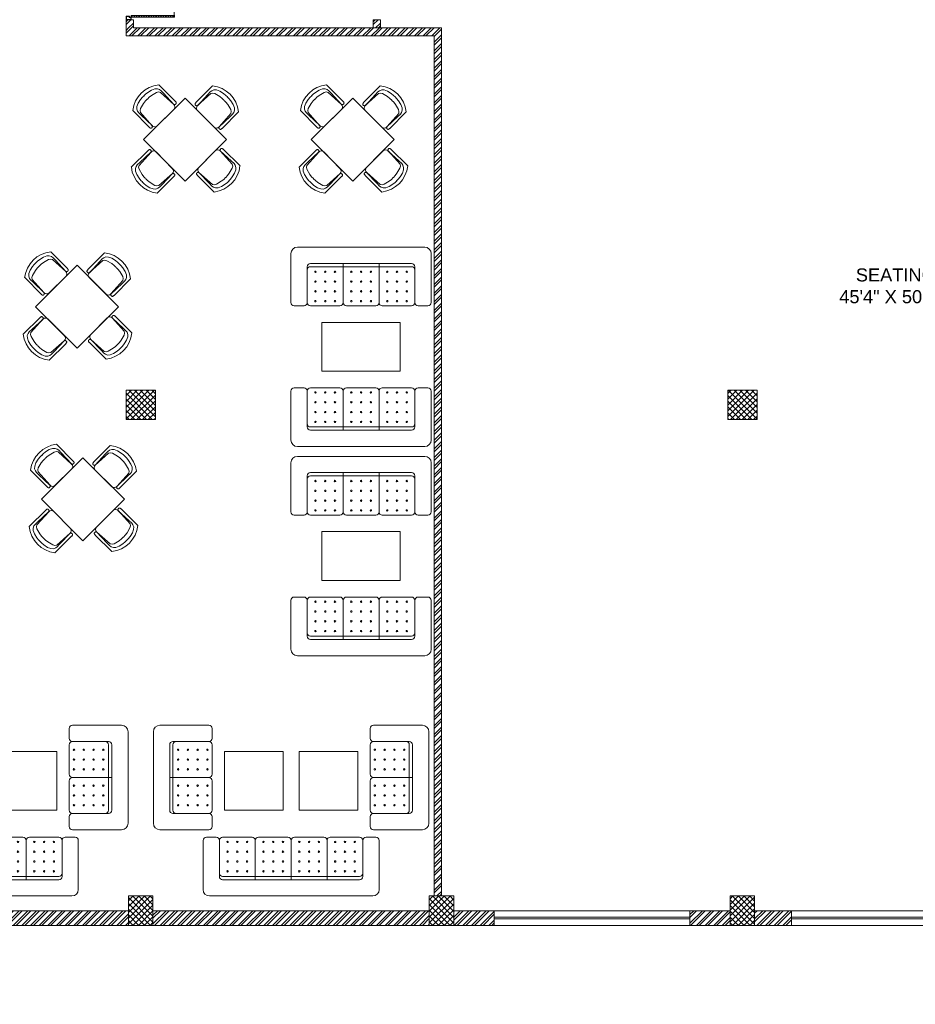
# Model space of a CAD drawing. Header units: inches. Extents: x 105152 to 158499, y 12149 to 30915.
# Tile 286 of 339: x 123472 to 124021, y 28497 to 29100. Entities that reach past the tile are written whole.
import ezdxf

# ---------------------------------------------------------------- set-up
doc = ezdxf.new("R2010")
doc.units = ezdxf.units.IN
doc.header["$MEASUREMENT"] = 0
doc.layers.add('PD_025_TEXT', color=61, linetype='Continuous')
doc.layers.add('PD_BASE', color=8, linetype='Continuous', transparency=0.5)
doc.layers.add('PP-SPRINKLER PIPE', color=1, linetype='Continuous', lineweight=0)
doc.styles.add('style1', font='arial.ttf', dxfattribs={"height": 500})
pattern_1 = [(45, (268611.2745, 47371.9895), (-1.767766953, 1.767766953), []), (135, (268611.2745, 47371.9895), (-1.767766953, -1.767766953), [])]
pattern_2 = [(45, (-9858.2517, 2013.745), (-2.65165043, 2.65165043), []), (45, (-9856.484, 2013.745), (-2.65165043, 2.65165043), [])]

# ---------------------------------------------------------------- blocks, each defined once
blk = doc.blocks.new('door')
at = {"lineweight": 5}
h = blk.add_hatch(dxfattribs=at)
h.set_pattern_fill('ANSI31', color=251, scale=10, style=0)
h.set_pattern_definition([(45, (10752.127, -6120.4824), (-0.883883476, 0.883883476), [])])
edge = h.paths.add_edge_path()
edge.add_arc((-14403.84, -18781.42), 31.42, 180, 182.3452)
edge.add_line((-14435.23, -18782.7), (-14403.84, -18782.7))
edge.add_line((-14403.84, -18782.7), (-14403.84, -18781.42))
edge.add_line((-14403.84, -18781.42), (-14435.26, -18781.42))
h = blk.add_hatch(dxfattribs=at)
h.set_pattern_fill('ANSI31', color=251, scale=10, style=0)
h.set_pattern_definition([(45, (10752.127, -6123.4768), (-0.883883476, 0.883883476), [])])
edge = h.paths.add_edge_path()
edge.add_arc((-14403.84, -18848.7), 31.42, 177.6548, 180, ccw=False)
edge.add_line((-14435.23, -18847.41), (-14403.84, -18847.41))
edge.add_line((-14403.84, -18847.41), (-14403.84, -18848.7))
edge.add_line((-14403.84, -18848.7), (-14435.26, -18848.7))
at = {"color": 251, "lineweight": 5}
for p, q in [((-14403.84, -18781.42), (-14435.26, -18781.42)), ((-14403.84, -18782.7), (-14435.23, -18782.7)), ((-14403.84, -18780.13), (-14403.84, -18782.7)), ((-14403.84, -18848.7), (-14435.26, -18848.7)), ((-14403.84, -18847.41), (-14435.23, -18847.41)), ((-14403.84, -18849.98), (-14403.84, -18847.41))]:
    blk.add_line(p, q, dxfattribs=at)
for points in [[(-14399.98, -18782.06), (-14399.98, -18779.49), (-14403.84, -18779.49), (-14403.84, -18781.42), (-14402.55, -18781.42), (-14402.55, -18782.06), (-14399.98, -18782.06)], [(-14399.98, -18848.05), (-14399.98, -18850.62), (-14403.84, -18850.62), (-14403.84, -18848.7), (-14402.55, -18848.7), (-14402.55, -18848.05), (-14399.98, -18848.05)]]:
    blk.add_lwpolyline(points, dxfattribs=at)
for points in [[(-14400.24, -18781.8), (-14400.24, -18779.74), (-14403.58, -18779.74), (-14403.58, -18781.16), (-14402.3, -18781.16), (-14402.3, -18781.8)], [(-14400.24, -18848.31), (-14400.24, -18850.37), (-14403.58, -18850.37), (-14403.58, -18848.95), (-14402.3, -18848.95), (-14402.3, -18848.31)]]:
    blk.add_lwpolyline(points, close=True, dxfattribs=at)
for centre, radius, start, end in [((-14399.51, -18779.61), 35.79, 182.88485, 263.05391), ((-14399.87, -18850.35), 35.42, 96.42582, 177.32942)]:
    blk.add_arc(centre, radius, start, end, dxfattribs=at)
blk = doc.blocks.new('ghfhgfh')
at = {"color": 251, "lineweight": 5}
for p, q in [((133107.64, 19586.52), (133207.64, 19586.52)), ((133103.64, 19552.52), (133103.64, 19582.52)), ((133211.64, 19582.52), (133211.64, 19552.52)), ((133211.64, 19582.52), (133211.64, 19552.52)), ((133113.64, 19552.52), (133113.64, 19574.52)), ((133199.64, 19576.52), (133115.64, 19576.52)), ((133115.64, 19574.52), (133199.64, 19574.52)), ((133135.64, 19576.52), (133135.64, 19552.52)), ((133157.64, 19576.52), (133157.64, 19552.52)), ((133179.64, 19576.52), (133179.64, 19552.52)), ((133201.64, 19574.52), (133201.64, 19552.52)), ((133111.64, 19550.52), (133105.64, 19550.52)), ((133133.64, 19550.52), (133115.64, 19550.52)), ((133155.64, 19550.52), (133137.64, 19550.52)), ((133159.64, 19550.52), (133177.64, 19550.52)), ((133181.64, 19550.52), (133199.64, 19550.52)), ((133203.64, 19550.52), (133209.64, 19550.52))]:
    blk.add_line(p, q, dxfattribs=at)
for centre in [(133118.64, 19571.38), (133118.64, 19565.38), (133124.64, 19571.38), (133124.64, 19565.38), (133130.64, 19571.38), (133130.64, 19565.38), (133140.64, 19571.38), (133140.64, 19565.38), (133146.64, 19571.38), (133146.64, 19565.38), (133152.64, 19571.38), (133152.64, 19565.38), (133162.64, 19571.38), (133162.64, 19565.38), (133168.64, 19571.38), (133168.64, 19565.38), (133174.64, 19571.38), (133174.64, 19565.38), (133184.64, 19571.38), (133184.64, 19565.38), (133190.64, 19571.38), (133190.64, 19565.38), (133196.64, 19571.38), (133196.64, 19565.38), (133118.64, 19559.38), (133124.64, 19559.38), (133130.64, 19559.38), (133140.64, 19559.38), (133146.64, 19559.38), (133152.64, 19559.38), (133162.64, 19559.38), (133168.64, 19559.38), (133174.64, 19559.38), (133184.64, 19559.38), (133190.64, 19559.38), (133196.64, 19559.38), (133118.64, 19553.38), (133124.64, 19553.38), (133130.64, 19553.38), (133140.64, 19553.38), (133146.64, 19553.38), (133152.64, 19553.38), (133162.64, 19553.38), (133168.64, 19553.38), (133174.64, 19553.38), (133184.64, 19553.38), (133190.64, 19553.38), (133196.64, 19553.38)]:
    blk.add_circle(centre, 0.442, dxfattribs=at)
for centre, radius, start, end in [((133107.64, 19582.52), 4, 90, 180), ((133207.64, 19582.52), 4, 0, 90), ((133115.64, 19574.52), 2, 90, 180), ((133115.64, 19572.52), 2, 90, 180), ((133199.64, 19574.52), 2, 0, 90), ((133199.64, 19572.52), 2, 0, 90), ((133105.64, 19552.52), 2, 180, 270), ((133111.64, 19552.52), 2, 270, 0), ((133115.64, 19552.52), 2, 180, 270), ((133133.64, 19552.52), 2, 270, 0), ((133137.64, 19552.52), 2, 180, 270), ((133155.64, 19552.52), 2, 270, 0), ((133159.64, 19552.52), 2, 180, 270), ((133177.64, 19552.52), 2, 270, 0), ((133181.64, 19552.52), 2, 180, 270), ((133199.64, 19552.52), 2, 270, 0), ((133203.64, 19552.52), 2, 180, 270), ((133209.64, 19552.52), 2, 270, 0)]:
    blk.add_arc(centre, radius, start, end, dxfattribs=at)
blk = doc.blocks.new('A$C545F11F4')
at = {"color": 251, "lineweight": 5}
for p, q in [((2, 56), (2, 62)), ((4, 64), (34, 64)), ((38, 60), (38, 4)), ((2, 34), (2, 52)), ((4, 54), (26, 54)), ((26, 52), (26, 12)), ((28, 12), (28, 52)), ((28, 32), (4, 32)), ((2, 30), (2, 12)), ((2, 8), (2, 2)), ((26, 10), (4, 10)), ((34, 0), (4, 0))]:
    blk.add_line(p, q, dxfattribs=at)
for centre in [(4.86, 49), (10.86, 49), (16.86, 49), (22.86, 49), (4.86, 43), (10.86, 43), (16.86, 43), (22.86, 43), (4.86, 37), (10.86, 37), (16.86, 37), (22.86, 37), (4.86, 27), (10.86, 27), (16.86, 27), (22.86, 27), (4.86, 21), (10.86, 21), (16.86, 21), (22.86, 21), (4.86, 15), (10.86, 15), (16.86, 15), (22.86, 15)]:
    blk.add_circle(centre, 0.442, dxfattribs=at)
for centre, radius, start, end in [((4, 62), 2, 90, 180), ((34, 60), 4, 0, 90), ((4, 56), 2, 180, 270), ((4, 52), 2, 90, 180), ((24, 52), 2, 360, 90), ((26, 52), 2, 0, 90), ((4, 34), 2, 180, 270), ((4, 30), 2, 90, 180), ((4, 12), 2, 180, 270), ((4, 8), 2, 90, 180), ((24, 12), 2, 270, 0), ((26, 12), 2, 270, 0), ((4, 2), 2, 180, 270), ((34, 4), 4, 270, 0)]:
    blk.add_arc(centre, radius, start, end, dxfattribs=at)
blk = doc.blocks.new('EDEW')
at = {"color": 251, "lineweight": 5}
for points in [[(-122.75, 83.74), (-86.75, 83.74), (-86.75, 47.74), (-122.75, 47.74)], [(-40.92, 83.74), (-76.92, 83.74), (-76.92, 47.74), (-40.92, 47.74)]]:
    blk.add_lwpolyline(points, close=True, dxfattribs=at)
at = {"color": 251, "xscale": -1}
blk.add_blockref('A$C545F11F4', (-128.3, 35.76), dxfattribs=at)
at = {"color": 251}
blk.add_blockref('A$C545F11F4', (-35.37, 35.76), dxfattribs=at)
at = {"color": 251, "xscale": -1, "rotation": 180}
blk.add_blockref('ghfhgfh', (-133239.47, 19581.66), dxfattribs=at)
blk = doc.blocks.new('A$C57124B3B')
at = {"color": 251, "lineweight": 5}
for p, q in [((46, 504), (46, 109)), ((665, 109), (665, 506))]:
    blk.add_line(p, q, dxfattribs=at)
for points in [[(100, 525), (95, 530), (90, 534), (86, 537), (82, 539), (78, 541), (75, 542), (71, 542), (68, 542), (66, 541), (63, 541), (61, 540), (59, 539), (57, 538), (55, 537), (54, 535), (52, 534), (51, 532), (50, 529), (49, 526), (48, 522), (47, 516), (46, 509), (46, 506)], [(100, 525), (92, 265), (90, 207), (95, 175), (111, 140), (143, 111), (197, 86), (269, 70), (318, 65), (357, 65)], [(610, 525), (619, 265), (621, 207), (615, 175), (599, 140), (568, 111), (513, 86), (441, 70), (392, 65), (354, 65)], [(610, 525), (615, 530), (620, 534), (624, 537), (629, 539), (632, 541), (636, 542), (639, 542), (642, 542), (645, 541), (647, 541), (650, 540), (652, 539), (653, 538), (655, 537), (657, 535), (658, 534), (659, 532), (660, 529), (662, 526), (663, 522), (664, 516), (664, 509), (665, 506)]]:
    blk.add_lwpolyline(points, dxfattribs=at)
blk.add_lwpolyline([(353, 144), (310, 144), (260, 151), (165, 175), (136, 193), (116, 221), (100, 522, -0.429937), (157, 583), (553, 583, -0.429937), (610, 522), (594, 221), (575, 193), (545, 175), (450, 151), (401, 144), (357, 144)], format="xyb", dxfattribs=at)
blk.add_arc((355, 499), 498, 231.563, 308.437, dxfattribs=at)
blk = doc.blocks.new('5T2G3')
at = {"color": 251, "lineweight": 5}
blk.add_lwpolyline([(-65.1, 22.42), (-29.1, 22.42), (-29.1, 58.42), (-65.1, 58.42)], close=True, dxfattribs=at)
at = {"color": 251, "extrusion": (0, 0, -1), "yscale": 0.03640297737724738, "zscale": -0.03640297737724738}
for p, xscale, rotation in [((58.84, 79.7), 0.03640297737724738, 180.3099349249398), ((86.38, 27.68), 0.03640297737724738, 90.30993492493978), ((7.82, 27.68), -0.03640297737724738, 269.6900650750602), ((58.84, 1.14), -0.03640297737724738, 359.6900650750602)]:
    blk.add_blockref('A$C57124B3B', p, dxfattribs=dict(at, xscale=xscale, rotation=rotation))
blk = doc.blocks.new('3SEATER445')
at = {"color": 251, "lineweight": 5}
for p, q in [((-39.85, 4), (-39.85, 34)), ((-31.85, 36), (-37.85, 36)), ((-29.85, 12), (-29.85, 34)), ((-9.85, 36), (-27.85, 36)), ((-7.85, 10), (-7.85, 34)), ((-5.85, 36), (12.15, 36)), ((14.15, 10), (14.15, 34)), ((16.15, 36), (34.15, 36)), ((36.15, 34), (36.15, 12)), ((38.15, 36), (44.15, 36)), ((46.15, 34), (46.15, 4)), ((34.15, 12), (-27.85, 12)), ((-27.85, 10), (34.15, 10)), ((42.15, 0), (-35.85, 0))]:
    blk.add_line(p, q, dxfattribs=at)
for centre in [(-24.85, 33.14), (-18.85, 33.14), (-12.85, 33.14), (-2.85, 33.14), (3.15, 33.14), (9.15, 33.14), (19.15, 33.14), (25.15, 33.14), (31.15, 33.14), (-24.85, 27.14), (-18.85, 27.14), (-12.85, 27.14), (-2.85, 27.14), (3.15, 27.14), (9.15, 27.14), (19.15, 27.14), (25.15, 27.14), (31.15, 27.14), (-24.85, 21.14), (-18.85, 21.14), (-12.85, 21.14), (-2.85, 21.14), (3.15, 21.14), (9.15, 21.14), (19.15, 21.14), (25.15, 21.14), (31.15, 21.14), (-24.85, 15.14), (-18.85, 15.14), (-12.85, 15.14), (-2.85, 15.14), (3.15, 15.14), (9.15, 15.14), (19.15, 15.14), (25.15, 15.14), (31.15, 15.14)]:
    blk.add_circle(centre, 0.442, dxfattribs=at)
for centre, radius, start, end in [((-37.85, 34), 2, 90, 180), ((-31.85, 34), 2, 0, 90), ((-27.85, 34), 2, 90, 180), ((-9.85, 34), 2, 0, 90), ((-5.85, 34), 2, 90, 180), ((12.15, 34), 2, 0, 90), ((16.15, 34), 2, 90, 180), ((34.15, 34), 2, 360, 90), ((38.15, 34), 2, 90, 180), ((44.15, 34), 2, 360, 90), ((-27.85, 14), 2, 180, 270), ((34.15, 14), 2, 270, 0), ((-27.85, 12), 2, 180, 270), ((34.15, 12), 2, 270, 0), ((-35.85, 4), 4, 180, 270), ((42.15, 4), 4, 270, 360)]:
    blk.add_arc(centre, radius, start, end, dxfattribs=at)
blk = doc.blocks.new('FIRST FLOOR AR PLAN')
at = {"layer": 'PD_BASE', "lineweight": 5}
h = blk.add_hatch(dxfattribs=at)
h.set_pattern_fill('ANSI32', color=256, scale=10)
h.set_pattern_definition([(45, (123173.841, 20768.249), (-2.65165, 2.65165), []), (45, (123175.6088, 20768.249), (-2.65165, 2.65165), [])])
h.paths.add_polyline_path([(123176.99, 20811), (123167.99, 20811), (123167.99, 20729.5), (123176.99, 20729.5)])
h.paths.add_polyline_path([(123538.49, 20663.5), (123368.99, 20663.5), (123368.99, 20654.5), (123538.49, 20654.5)])
h.paths.add_polyline_path([(123722.99, 20663.5), (123553.49, 20663.5), (123553.49, 20654.5), (123722.99, 20654.5)])
h.paths.add_polyline_path([(123176.99, 21527.5), (123167.99, 21527.5), (123167.99, 21446), (123176.99, 21446)])
h.paths.add_polyline_path([(123176.99, 21431), (123167.99, 21431), (123167.99, 21291), (123176.99, 21291)])
h.paths.add_polyline_path([(123176.99, 21276), (123167.99, 21276), (123167.99, 21136), (123176.99, 21136)])
h.paths.add_polyline_path([(123176.99, 21121), (123167.99, 21121), (123167.99, 20981), (123176.99, 20981)])
h.paths.add_polyline_path([(123176.99, 20966), (123167.99, 20966), (123167.99, 20826), (123176.99, 20826)])
h.paths.add_polyline_path([(124268.99, 21602.5), (124102.49, 21602.5), (124102.49, 21593.5), (124268.99, 21593.5)])
h.paths.add_polyline_path([(124087.49, 21602.5), (123922.49, 21602.5), (123922.49, 21593.5), (124087.49, 21593.5)])
h.paths.add_polyline_path([(123907.49, 21602.5), (123737.99, 21602.5), (123737.99, 21593.5), (123907.49, 21593.5)])
h.paths.add_polyline_path([(123722.99, 21602.5), (123553.49, 21602.5), (123553.49, 21593.5), (123722.99, 21593.5)])
h.paths.add_polyline_path([(123353.99, 21602.5), (123242.99, 21602.5), (123242.99, 21593.5), (123353.99, 21593.5)])
h.paths.add_polyline_path([(123227.99, 21602.5), (123167.99, 21602.5), (123167.99, 21542.5), (123176.99, 21542.5), (123176.99, 21593.5), (123227.99, 21593.5)])
h.paths.add_polyline_path([(123176.99, 20714.5), (123167.99, 20714.5), (123167.99, 20654.5), (123227.99, 20654.5), (123227.99, 20663.5), (123176.99, 20663.5)])
h.paths.add_polyline_path([(123353.99, 20663.5), (123242.99, 20663.5), (123242.99, 20654.5), (123353.99, 20654.5)])
h.paths.add_polyline_path([(123762.74, 20663.5), (123737.99, 20663.5), (123737.99, 20654.5), (123762.74, 20654.5)])
h.paths.add_polyline_path([(123907.49, 20663.5), (123882.74, 20663.5), (123882.74, 20654.5), (123907.49, 20654.5)])
h.paths.add_polyline_path([(123944.99, 20663.5), (123922.49, 20663.5), (123922.49, 20654.5), (123944.99, 20654.5)])
h.paths.add_polyline_path([(124087.49, 20663.5), (124064.99, 20663.5), (124064.99, 20654.5), (124087.49, 20654.5)])
h.paths.add_polyline_path([(124124.99, 20663.5), (124102.49, 20663.5), (124102.49, 20654.5), (124124.99, 20654.5)])
h.paths.add_polyline_path([(124268.99, 20663.5), (124244.99, 20663.5), (124244.99, 20654.5), (124268.99, 20654.5)])
h.paths.add_polyline_path([(124283.99, 20672.5), (124274.99, 20672.5)])
h.paths.add_polyline_path([(124283.99, 20811), (124274.99, 20811), (124274.99, 20672.5), (124283.99, 20672.5)])
h.paths.add_polyline_path([(124283.99, 20966), (124274.99, 20966), (124274.99, 20826), (124283.99, 20826)])
h.paths.add_polyline_path([(124283.99, 21276), (124274.99, 21276), (124274.99, 20981), (124283.99, 20981)])
h.paths.add_polyline_path([(124283.99, 21584.5), (124274.99, 21584.5), (124274.99, 21446), (124283.99, 21446)])
h.paths.add_polyline_path([(124265.99, 21443), (124160.99, 21443), (124160.99, 21434), (124265.99, 21434)])
h.paths.add_polyline_path([(124160.99, 21431), (124151.99, 21431), (124151.99, 21353), (124160.99, 21353)])
h.paths.add_polyline_path([(124151.99, 21443), (124079.99, 21443), (124079.99, 21434), (124151.99, 21434)])
h.paths.add_polyline_path([(124079.99, 21431), (124070.99, 21431), (124070.99, 21353), (124079.99, 21353)])
h.paths.add_polyline_path([(124070.99, 21443), (123989.99, 21443), (123989.99, 21341), (124016.99, 21341), (124016.99, 21350), (123998.99, 21350), (123998.99, 21434), (124070.99, 21434)])
h.paths.add_polyline_path([(124070.99, 21350), (124052.99, 21350), (124052.99, 21341), (124070.99, 21341)], flags=17)
h.paths.add_polyline_path([(124097.99, 21350), (124079.99, 21350), (124079.99, 21341), (124097.99, 21341)])
h.paths.add_polyline_path([(124151.99, 21350), (124133.99, 21350), (124133.99, 21341), (124151.99, 21341)])
h.paths.add_polyline_path([(124160.99, 21341), (124151.99, 21341), (124151.99, 21278), (124160.99, 21278)])
h.paths.add_polyline_path([(124283.99, 21292), (124274.99, 21292), (124274.99, 21291), (124283.99, 21291)])
h.paths.add_polyline_path([(124283.99, 21431), (124274.99, 21431), (124274.99, 21412), (124283.99, 21412)])
h.paths.add_polyline_path([(123405.74, 21593.5), (123405.74, 21602.5), (123368.99, 21602.5), (123368.99, 21593.5)])
h.paths.add_polyline_path([(123501.74, 21602.5), (123501.74, 21593.5), (123538.49, 21593.5), (123538.49, 21602.5)])
h = blk.add_hatch(dxfattribs=at)
h.set_pattern_fill('ANSI32', color=256, scale=10)
h.set_pattern_definition(pattern_2)
h.paths.add_polyline_path([(123541.49, 21209.56), (123536.99, 21209.56), (123536.99, 21204.62), (123541.49, 21204.62)])
h = blk.add_hatch(dxfattribs=at)
h.set_pattern_fill('ANSI32', color=256, scale=10)
h.set_pattern_definition([(45, (-9706.7425, 2013.745), (-2.65165043, 2.65165043), []), (45, (-9704.9747, 2013.745), (-2.65165043, 2.65165043), [])])
h.paths.add_polyline_path([(123693, 21209.62), (123688.5, 21209.62), (123688.5, 21204.62), (123693, 21204.62)])
h = blk.add_hatch(dxfattribs=at)
h.set_pattern_fill('ANSI32', color=256, scale=10)
h.set_pattern_definition(pattern_2)
h.paths.add_polyline_path([(123730.49, 21204.62), (123536.99, 21204.62), (123536.99, 21199.62), (123574.94, 21199.62), (123725.99, 21199.62), (123725.99, 20672.5), (123730.49, 20672.5), (123730.49, 21199.62)])
h = blk.add_hatch(dxfattribs=at)
h.set_pattern_fill('ANSI37', color=256, scale=20)
h.set_pattern_definition(pattern_1)
h.paths.add_polyline_path([(123554.99, 20964.5), (123554.99, 20982.5), (123536.99, 20982.5), (123536.99, 20964.5)])
h = blk.add_hatch(dxfattribs=at)
h.set_pattern_fill('ANSI37', color=256, scale=20)
h.set_pattern_definition(pattern_1)
h.paths.add_polyline_path([(123923.99, 20964.5), (123923.99, 20982.5), (123905.99, 20982.5), (123905.99, 20964.5)])
h = blk.add_hatch(dxfattribs=at)
h.set_pattern_fill('ANSI37', color=256, scale=20)
h.set_pattern_definition(pattern_1)
h.paths.add_polyline_path([(123553.49, 20654.5), (123538.49, 20654.5), (123538.49, 20672.5), (123553.49, 20672.5)])
h = blk.add_hatch(dxfattribs=at)
h.set_pattern_fill('ANSI37', color=256, scale=20)
h.set_pattern_definition(pattern_1)
h.paths.add_polyline_path([(123737.99, 20654.5), (123722.99, 20654.5), (123722.99, 20672.5), (123737.99, 20672.5)])
h = blk.add_hatch(dxfattribs=at)
h.set_pattern_fill('ANSI37', color=256, scale=20)
h.set_pattern_definition(pattern_1)
h.paths.add_polyline_path([(123922.49, 20654.5), (123907.49, 20654.5), (123907.49, 20672.5), (123922.49, 20672.5)])
for p, q in [((123730.49, 21099.23), (123730.49, 21143.96)), ((123368.99, 20663.5), (123538.49, 20663.5)), ((123722.99, 20663.5), (123553.49, 20663.5)), ((123737.99, 20663.5), (123762.74, 20663.5)), ((123762.74, 20663.5), (123882.74, 20663.5)), ((123762.74, 20663.5), (123762.74, 20654.5)), ((123762.74, 20659.5), (123882.74, 20659.5)), ((123762.74, 20658.5), (123882.74, 20658.5)), ((123882.74, 20663.5), (123907.49, 20663.5)), ((123882.74, 20663.5), (123882.74, 20654.5)), ((123922.49, 20663.5), (123944.99, 20663.5)), ((123944.99, 20663.5), (124064.99, 20663.5)), ((123944.99, 20663.5), (123944.99, 20654.5)), ((123944.99, 20659.5), (124064.99, 20659.5)), ((123944.99, 20658.5), (124064.99, 20658.5)), ((123538.49, 20654.5), (123368.99, 20654.5)), ((123722.99, 20654.5), (123553.49, 20654.5)), ((123737.99, 20654.5), (123762.74, 20654.5)), ((123762.74, 20654.5), (123882.74, 20654.5)), ((123882.74, 20654.5), (123944.99, 20654.5)), ((123944.99, 20654.5), (124064.99, 20654.5))]:
    blk.add_line(p, q, dxfattribs=at)
for points in [[(123725.99, 21199.62), (123536.99, 21199.62), (123536.99, 21209.56), (123541.49, 21209.56), (123541.49, 21204.62), (123730.49, 21204.62), (123730.49, 21199.62)], [(123688.5, 21204.62), (123688.5, 21209.62), (123693, 21209.62), (123693, 21204.62)], [(123725.99, 21199.62), (123725.99, 20672.5), (123730.49, 20672.5), (123730.49, 21199.62)]]:
    blk.add_lwpolyline(points, dxfattribs=at)
for points in [[(123657.14, 20994.1), (123705.14, 20994.1), (123705.14, 21024.1), (123657.14, 21024.1)], [(123554.99, 20964.5), (123554.99, 20982.5), (123536.99, 20982.5), (123536.99, 20964.5)], [(123536.99, 20982.5), (123554.99, 20982.5), (123554.99, 20964.5), (123536.99, 20964.5)], [(123923.99, 20964.5), (123923.99, 20982.5), (123905.99, 20982.5), (123905.99, 20964.5)], [(123657.14, 20895.86), (123705.14, 20895.86), (123705.14, 20865.86), (123657.14, 20865.86)], [(123553.49, 20672.5), (123538.49, 20672.5), (123538.49, 20654.5), (123553.49, 20654.5)], [(123737.99, 20672.5), (123722.99, 20672.5), (123722.99, 20654.5), (123737.99, 20654.5)], [(123922.49, 20672.5), (123907.49, 20672.5), (123907.49, 20654.5), (123922.49, 20654.5)]]:
    blk.add_lwpolyline(points, close=True, dxfattribs=at)
at = {"layer": 'PD_BASE', "color": 251, "lineweight": 5, "true_color": 0x636466}
blk.add_lwpolyline([(123554.99, 20964.5), (123554.99, 20982.5), (123536.99, 20982.5), (123536.99, 20964.5)], close=True, dxfattribs=at)
at = {"layer": 'PD_BASE', "ltscale": 25, "xscale": -0.842675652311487, "yscale": 0.842675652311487, "zscale": 0.842675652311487}
blk.add_blockref('door', (111402.48, 37094.52), dxfattribs=at)
at = {"layer": 'PD_BASE', "rotation": 45}
for p in [(123635.1, 21140.82), (123737.95, 21140.82), (123568.83, 21038.43), (123572.41, 20920.41)]:
    blk.add_blockref('5T2G3', p, dxfattribs=at)
at = {"layer": 'PD_BASE', "xscale": -1, "rotation": 180}
for p in [(123677.99, 21070.23), (123677.99, 20941.98)]:
    blk.add_blockref('3SEATER445', p, dxfattribs=at)
at = {"layer": 'PD_BASE'}
for name, p in [('3SEATER445', (123677.99, 20947.98)), ('3SEATER445', (123677.99, 20819.73)), ('EDEW', (123535.58, 20677.36)), ('EDEW', (123720.08, 20677.36))]:
    blk.add_blockref(name, p, dxfattribs=at)
at = {"layer": 'PD_BASE', "insert": (123927.6, 21057.17), "char_height": 8, "width": 162.9076, "attachment_point": 1, "style": 'style1'}
blk.add_mtext('\\pxqc;SEATING\\P45\'4" X 50\'11"', dxfattribs=at)

msp = doc.modelspace()

# ---------------------------------------------------------------- block references
at = {"layer": 'PD_025_TEXT'}
msp.add_blockref('FIRST FLOOR AR PLAN', (0, 7890.65), dxfattribs=at)

# ---------------------------------------------------------------- next in the draw order: linework, layer by layer
at = {"layer": 'PP-SPRINKLER PIPE'}
msp.add_circle((124551.24, 29172.99), 1741.72, dxfattribs=at)

doc.saveas('drawing.dxf')
